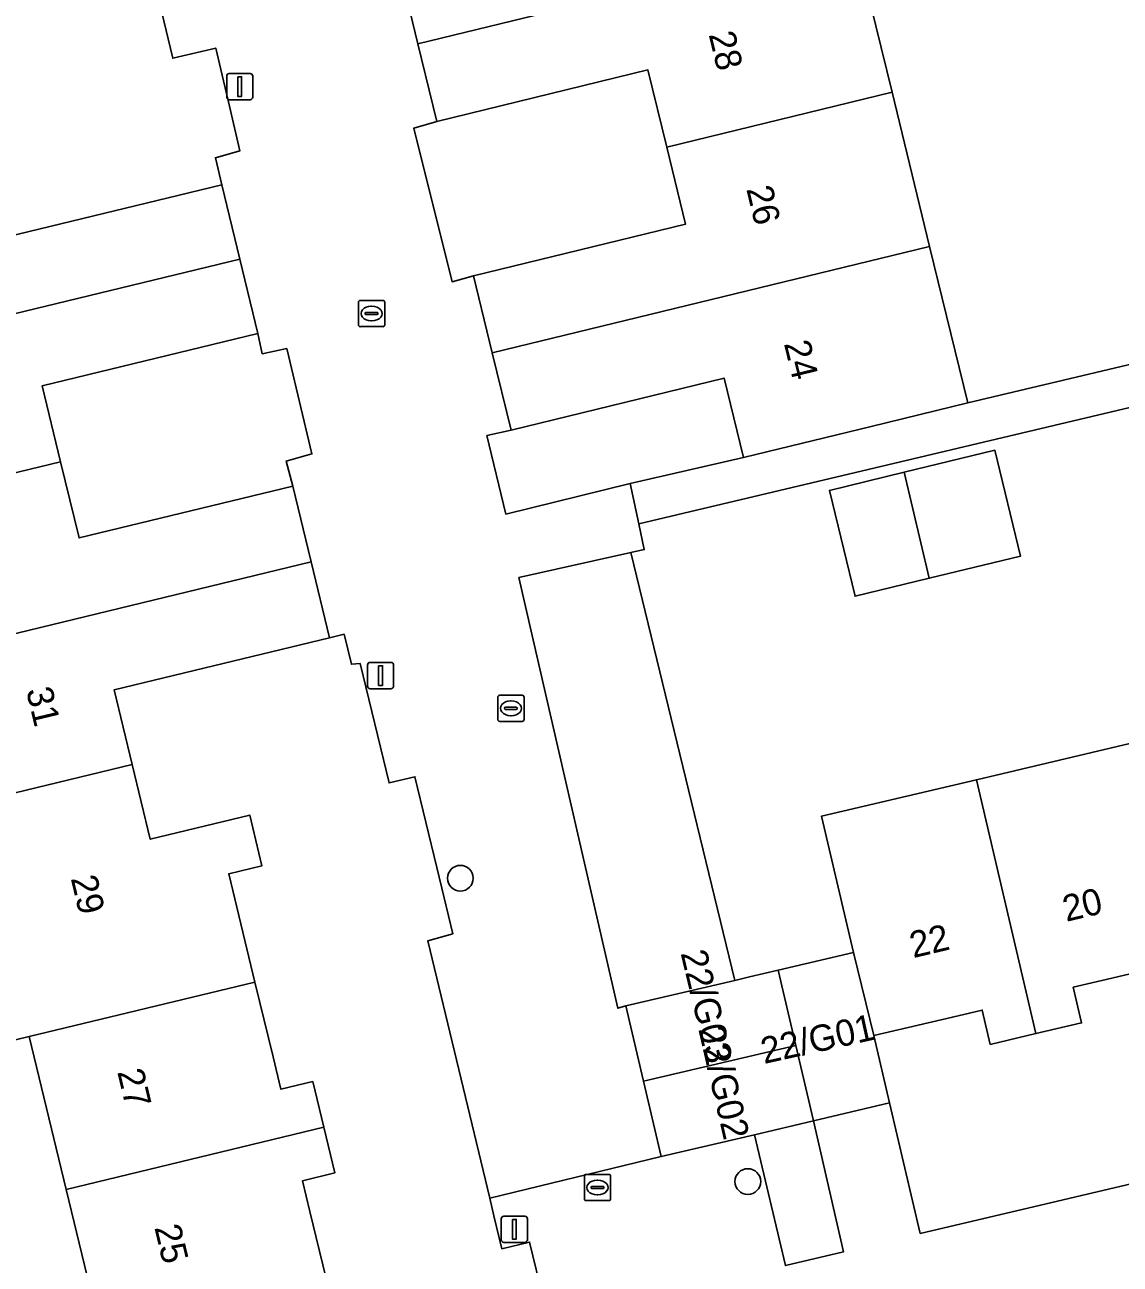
# Model space of a CAD drawing. Extents: x 158455 to 159797, y 387218 to 388672.
# Drawn here: x 159131.9 to 159173.58, y 388331.5 to 388378.68 of the extents above; entities that cross this region are included whole.
import ezdxf

# ---------------------------------------------------------------- set-up
doc = ezdxf.new("R2010")
doc.units = 0
for name, color, linetype in [('IMGEO_Boom', 7, 'Continuous'), ('IMGEO_Erf', 7, 'Continuous'), ('IMGEO_Kolk', 7, 'Continuous'), ('IMGEO_Lichtmast', 7, 'Continuous'), ('IMGEO_Pand', 7, 'Continuous'), ('IMGEO_Pand_nummerreeks', 7, 'Continuous'), ('IMGEO_Parkeervlak_open', 7, 'Continuous'), ('IMGEO_Rijbaan_lokaal_open', 7, 'Continuous'), ('IMGEO_Voetpad_open', 7, 'Continuous')]:
    doc.layers.add(name, color=color, linetype=linetype)

msp = doc.modelspace()

# ---------------------------------------------------------------- linework, layer by layer
at = {"layer": 'IMGEO_Boom'}
for centre in [(159148.475, 388346.195), (159159.413, 388334.65)]:
    msp.add_circle(centre, 0.489, dxfattribs=at)
at = {"layer": 'IMGEO_Erf'}
for points in [[(159177.864, 388396.641), (159173.593, 388395.553), (159174.631, 388390.78), (159162.043, 388387.817), (159163.228, 388382.96), (159163.463, 388381.997), (159164.899, 388376.113), (159166.332, 388370.239), (159167.784, 388364.288), (159184.588, 388368.271)], [(159156.326, 388374.022), (159155.61, 388376.956), (159147.579, 388374.996), (159146.707, 388374.745), (159148.162, 388368.897), (159148.973, 388369.12), (159157.042, 388371.089)], [(159191.478, 388355.434), (159192.035, 388353.049), (159192.517, 388353.163), (159197.84, 388354.414), (159197.284, 388356.798), (159203.16, 388358.179), (159203.716, 388355.794), (159209.557, 388357.167), (159215.398, 388358.539), (159221.355, 388359.939), (159217.902, 388374.525), (159155.264, 388359.68), (159155.472, 388358.703), (159154.959, 388358.588), (159158.921, 388342.306), (159159.471, 388342.436), (159160.562, 388342.692), (159163.439, 388343.368), (159162.219, 388348.558), (159167.087, 388349.702), (159168.112, 388349.943), (159173.952, 388351.315), (159179.792, 388352.688), (159185.634, 388354.061)], [(159141.844, 388362.067), (159142.824, 388362.341), (159141.865, 388366.353), (159140.927, 388366.157), (159140.766, 388366.922), (159132.563, 388364.935), (159133.264, 388362.04), (159133.965, 388359.146), (159142.1, 388361.115)], [(159158.508, 388365.229), (159150.405, 388363.252), (159149.486, 388363.038), (159150.209, 388360.053), (159154.937, 388361.217), (159159.246, 388362.205)], [(159166.314, 388357.611), (159163.495, 388356.926), (159162.517, 388360.951), (159165.368, 388361.643), (159168.817, 388362.481), (159169.794, 388358.456)]]:
    msp.add_lwpolyline(points, close=True, dxfattribs=at)
for points in [[(159127.843, 388379.228), (159128.258, 388377.515), (159126.889, 388377.184), (159127.238, 388375.743), (159127.889, 388373.052), (159127.925, 388372.903), (159130.514, 388373.53), (159131.224, 388370.6), (159139.397, 388372.579), (159139.151, 388373.613), (159140.088, 388373.88), (159139.689, 388375.577), (159139.41, 388376.762), (159139.168, 388377.792), (159137.532, 388377.401), (159136.148, 388383.153)], [(159154.221, 388319.555), (159151.107, 388332.343), (159150.054, 388332.089), (159149.754, 388333.338), (159149.592, 388334.014), (159147.237, 388343.814), (159148.185, 388344.081), (159147.856, 388345.445), (159147.576, 388346.606), (159146.744, 388350.056), (159145.763, 388349.819), (159144.667, 388354.366), (159144.326, 388354.336), (159144.049, 388355.481), (159143.497, 388355.347), (159139.082, 388354.278), (159135.301, 388353.362), (159135.989, 388350.52), (159136.677, 388347.679), (159140.459, 388348.595), (159140.926, 388346.668), (159139.66, 388346.361), (159140.66, 388342.232), (159141.348, 388339.392), (159141.646, 388338.161), (159142.856, 388338.454), (159143.276, 388336.719), (159143.697, 388334.979), (159142.468, 388334.682), (159142.752, 388333.508), (159143.483, 388330.491)], [(159175.899, 388343.011), (159173.05, 388342.341), (159171.794, 388342.046), (159172.114, 388340.687), (159170.378, 388340.279), (159168.64, 388339.871), (159168.333, 388341.175), (159167.197, 388340.908), (159164.203, 388340.204), (159164.806, 388337.639), (159165.973, 388332.673), (159177.066, 388335.288)], [(159134.87, 388328.59), (159133.475, 388334.35), (159132.067, 388340.164), (159128.25, 388339.246)]]:
    msp.add_lwpolyline(points, dxfattribs=at)
at = {"layer": 'IMGEO_Kolk'}
for p, q in [((159144.596, 388367.26), (159144.596, 388368.112)), ((159144.671, 388368.186), (159145.523, 388368.186)), ((159145.597, 388368.112), (159145.597, 388367.26)), ((159144.855, 388367.68), (159144.855, 388367.692)), ((159145.293, 388367.643), (159144.895, 388367.643)), ((159144.898, 388367.729), (159145.296, 388367.729)), ((159145.084, 388367.966), (159145.109, 388367.966)), ((159145.339, 388367.692), (159145.339, 388367.68)), ((159145.523, 388367.186), (159144.671, 388367.186)), ((159145.107, 388367.406), (159145.082, 388367.406)), ((159149.898, 388352.234), (159149.898, 388353.086)), ((159149.973, 388353.16), (159150.825, 388353.16)), ((159150.899, 388353.086), (159150.899, 388352.234)), ((159150.157, 388352.654), (159150.157, 388352.666)), ((159150.595, 388352.617), (159150.197, 388352.617)), ((159150.2, 388352.703), (159150.598, 388352.703)), ((159150.386, 388352.94), (159150.411, 388352.94)), ((159150.641, 388352.666), (159150.641, 388352.654)), ((159150.825, 388352.16), (159149.973, 388352.16)), ((159150.409, 388352.38), (159150.384, 388352.38)), ((159153.192, 388333.996), (159153.192, 388334.848)), ((159153.267, 388334.922), (159154.119, 388334.922)), ((159153.68, 388334.702), (159153.705, 388334.702)), ((159154.193, 388334.848), (159154.193, 388333.996)), ((159153.451, 388334.416), (159153.451, 388334.428)), ((159153.889, 388334.379), (159153.491, 388334.379)), ((159153.494, 388334.465), (159153.892, 388334.465)), ((159153.703, 388334.142), (159153.678, 388334.142)), ((159153.935, 388334.428), (159153.935, 388334.416)), ((159154.119, 388333.922), (159153.267, 388333.922))]:
    msp.add_line(p, q, dxfattribs=at)
for points in [[(159144.596, 388367.26), (159144.596, 388368.112)], [(159144.671, 388368.186), (159145.523, 388368.186)], [(159145.597, 388368.112), (159145.597, 388367.26)], [(159145.523, 388367.186), (159144.671, 388367.186)], [(159149.898, 388352.234), (159149.898, 388353.086)], [(159149.973, 388353.16), (159150.825, 388353.16)], [(159150.899, 388353.086), (159150.899, 388352.234)], [(159150.825, 388352.16), (159149.973, 388352.16)], [(159153.192, 388333.996), (159153.192, 388334.848)], [(159153.267, 388334.922), (159154.119, 388334.922)], [(159154.193, 388334.848), (159154.193, 388333.996)], [(159154.119, 388333.922), (159153.267, 388333.922)]]:
    msp.add_lwpolyline(points, dxfattribs=at)
for centre, radius, start, end in [((159144.673, 388368.11), 0.0765, 91.552, 178.448), ((159144.673, 388368.11), 0.0765, 91.552, 178.448), ((159145.521, 388368.11), 0.0765, 1.552, 88.448), ((159145.521, 388368.11), 0.0765, 1.552, 88.448), ((159144.895, 388367.689), 0.0403, 85.8775, 175.7526), ((159144.892, 388367.679), 0.0366, 178.938, 274.7102), ((159145.296, 388367.686), 0.043, 264.8664, 352.4533), ((159145.3, 388367.691), 0.0386, 1.7309, 96.639), ((159144.673, 388367.262), 0.0765, 181.552, 268.448), ((159144.673, 388367.262), 0.0765, 181.552, 268.448), ((159145.521, 388367.262), 0.0765, 271.552, 358.448), ((159145.521, 388367.262), 0.0765, 271.552, 358.448), ((159149.975, 388353.084), 0.0765, 91.552, 178.448), ((159149.975, 388353.084), 0.0765, 91.552, 178.448), ((159150.823, 388353.084), 0.0765, 1.552, 88.448), ((159150.823, 388353.084), 0.0765, 1.552, 88.448), ((159150.197, 388352.663), 0.0403, 85.8775, 175.7526), ((159150.194, 388352.653), 0.0366, 178.938, 274.7102), ((159150.598, 388352.66), 0.043, 264.8664, 352.4533), ((159150.602, 388352.665), 0.0386, 1.7309, 96.639), ((159149.975, 388352.236), 0.0765, 181.552, 268.448), ((159149.975, 388352.236), 0.0765, 181.552, 268.448), ((159150.823, 388352.236), 0.0765, 271.552, 358.448), ((159150.823, 388352.236), 0.0765, 271.552, 358.448), ((159153.269, 388334.846), 0.0765, 91.552, 178.448), ((159153.269, 388334.846), 0.0765, 91.552, 178.448), ((159154.117, 388334.846), 0.0765, 1.552, 88.448), ((159154.117, 388334.846), 0.0765, 1.552, 88.448), ((159153.491, 388334.425), 0.0403, 85.8775, 175.7526), ((159153.488, 388334.415), 0.0366, 178.938, 274.7102), ((159153.892, 388334.422), 0.043, 264.8664, 352.4533), ((159153.896, 388334.427), 0.0386, 1.7309, 96.639), ((159153.269, 388333.998), 0.0765, 181.552, 268.448), ((159153.269, 388333.998), 0.0765, 181.552, 268.448), ((159154.117, 388333.998), 0.0765, 271.552, 358.448), ((159154.117, 388333.998), 0.0765, 271.552, 358.448)]:
    msp.add_arc(centre, radius, start, end, dxfattribs=at)
for centre, major_axis, ratio, start_param, end_param in [((159145.083, 388367.686), (-0.387, 0.002), 0.722429, 4.712389, 7.853982), ((159145.108, 388367.686), (-0.39, 0.002), 0.717154, 1.570796, 4.712389), ((159150.385, 388352.66), (-0.387, 0.002), 0.722429, 4.712389, 7.853982), ((159150.41, 388352.66), (-0.39, 0.002), 0.717154, 1.570796, 4.712389), ((159153.679, 388334.422), (-0.387, 0.002), 0.722429, 4.712389, 7.853982), ((159153.704, 388334.422), (-0.39, 0.002), 0.717154, 1.570796, 4.712389)]:
    msp.add_ellipse(centre, major_axis=major_axis, ratio=ratio, start_param=start_param, end_param=end_param, dxfattribs=at)
at = {"layer": 'IMGEO_Lichtmast'}
for p, q in [((159139.582, 388375.923), (159139.582, 388376.723)), ((159139.582, 388376.723), (159139.582, 388375.923)), ((159139.682, 388376.823), (159140.472, 388376.823)), ((159140.472, 388376.823), (159139.682, 388376.823)), ((159140.572, 388376.723), (159140.572, 388375.923)), ((159140.572, 388375.923), (159140.572, 388376.723)), ((159140.472, 388375.823), (159139.682, 388375.823)), ((159139.682, 388375.823), (159140.472, 388375.823)), ((159145.042, 388354.406), (159145.832, 388354.406)), ((159145.832, 388354.406), (159145.042, 388354.406)), ((159144.942, 388353.506), (159144.942, 388354.306)), ((159144.942, 388354.306), (159144.942, 388353.506)), ((159145.932, 388354.306), (159145.932, 388353.506)), ((159145.932, 388353.506), (159145.932, 388354.306)), ((159145.832, 388353.406), (159145.042, 388353.406)), ((159145.042, 388353.406), (159145.832, 388353.406)), ((159150.033, 388332.432), (159150.033, 388333.232)), ((159150.033, 388333.232), (159150.033, 388332.432)), ((159150.133, 388333.332), (159150.923, 388333.332)), ((159150.923, 388333.332), (159150.133, 388333.332)), ((159151.023, 388333.232), (159151.023, 388332.432)), ((159151.023, 388332.432), (159151.023, 388333.232)), ((159150.923, 388332.332), (159150.133, 388332.332)), ((159150.133, 388332.332), (159150.923, 388332.332))]:
    msp.add_line(p, q, dxfattribs=at)
for points in [[(159140.002, 388376.698), (159140.152, 388376.698), (159140.152, 388375.948), (159140.002, 388375.948), (159140.002, 388376.698)], [(159145.362, 388354.281), (159145.512, 388354.281), (159145.512, 388353.531), (159145.362, 388353.531), (159145.362, 388354.281)], [(159150.453, 388333.207), (159150.603, 388333.207), (159150.603, 388332.457), (159150.453, 388332.457), (159150.453, 388333.207)]]:
    msp.add_lwpolyline(points, dxfattribs=at)
for centre, start, end in [((159139.682, 388376.723), 90, 180), ((159139.682, 388376.723), 90, 180), ((159140.472, 388376.723), 0, 90), ((159140.472, 388376.723), 360, 90), ((159139.682, 388375.923), 180, 270), ((159139.682, 388375.923), 180, 270), ((159140.472, 388375.923), 270, 0), ((159140.472, 388375.923), 270, 0), ((159145.042, 388354.306), 90, 180), ((159145.042, 388354.306), 90, 180), ((159145.832, 388354.306), 0, 90), ((159145.832, 388354.306), 360, 90), ((159145.042, 388353.506), 180, 270), ((159145.042, 388353.506), 180, 270), ((159145.832, 388353.506), 270, 0), ((159145.832, 388353.506), 270, 0), ((159150.133, 388333.232), 90, 180), ((159150.133, 388333.232), 90, 180), ((159150.923, 388333.232), 0, 90), ((159150.923, 388333.232), 360, 90), ((159150.133, 388332.432), 180, 270), ((159150.133, 388332.432), 180, 270), ((159150.923, 388332.432), 270, 0), ((159150.923, 388332.432), 270, 0)]:
    msp.add_arc(centre, 0.1, start, end, dxfattribs=at)
at = {"layer": 'IMGEO_Pand'}
for points in [[(159146.859, 388377.945), (159163.463, 388381.997), (159163.228, 388382.96), (159162.043, 388387.817), (159153.791, 388385.803), (159153.517, 388385.736), (159154.217, 388382.864), (159146.14, 388380.893)], [(159146.859, 388377.945), (159147.579, 388374.996), (159155.61, 388376.956), (159156.326, 388374.022), (159164.899, 388376.113), (159163.463, 388381.997)], [(159164.899, 388376.113), (159156.326, 388374.022), (159157.042, 388371.089), (159148.973, 388369.12), (159149.689, 388366.185), (159166.332, 388370.239)], [(159139.397, 388372.579), (159131.224, 388370.6), (159130.514, 388373.53), (159127.925, 388372.903), (159121.871, 388371.436), (159123.265, 388365.68), (159140.082, 388369.75)], [(159149.689, 388366.185), (159150.405, 388363.252), (159158.508, 388365.229), (159159.246, 388362.205), (159164.104, 388363.39), (159167.784, 388364.288), (159166.332, 388370.239)], [(159133.264, 388362.04), (159132.563, 388364.935), (159140.766, 388366.922), (159140.082, 388369.75), (159123.265, 388365.68), (159124.651, 388359.958)], [(159165.368, 388361.643), (159166.314, 388357.611), (159169.794, 388358.456), (159168.817, 388362.481)], [(159126.05, 388354.181), (159142.799, 388358.23), (159142.1, 388361.115), (159133.965, 388359.146), (159133.264, 388362.04), (159124.651, 388359.958)], [(159165.368, 388361.643), (159162.517, 388360.951), (159163.495, 388356.926), (159166.314, 388357.611)], [(159126.05, 388354.181), (159127.438, 388348.45), (159135.989, 388350.52), (159135.301, 388353.362), (159139.082, 388354.278), (159143.497, 388355.347), (159142.799, 388358.23)], [(159173.952, 388351.315), (159168.112, 388349.943), (159170.378, 388340.279), (159172.114, 388340.687), (159171.794, 388342.046), (159173.05, 388342.341), (159175.899, 388343.011)], [(159132.067, 388340.164), (159140.66, 388342.232), (159139.66, 388346.361), (159140.926, 388346.668), (159140.459, 388348.595), (159136.677, 388347.679), (159135.989, 388350.52), (159127.438, 388348.45), (159126.112, 388348.129), (159128.25, 388339.246)], [(159164.203, 388340.204), (159167.197, 388340.908), (159168.333, 388341.175), (159168.64, 388339.871), (159170.378, 388340.279), (159168.112, 388349.943), (159167.087, 388349.702), (159162.219, 388348.558), (159163.439, 388343.368)], [(159161.91, 388336.958), (159164.806, 388337.639), (159164.203, 388340.204), (159163.439, 388343.368), (159160.562, 388342.692), (159161.236, 388339.826)], [(159155.443, 388338.464), (159161.236, 388339.826), (159160.562, 388342.692), (159159.471, 388342.436), (159158.921, 388342.306), (159154.769, 388341.331)], [(159132.067, 388340.164), (159133.475, 388334.35), (159143.276, 388336.719), (159142.856, 388338.454), (159141.646, 388338.161), (159141.348, 388339.392), (159140.66, 388342.232)], [(159155.443, 388338.464), (159156.117, 388335.597), (159159.671, 388336.432), (159161.91, 388336.958), (159161.236, 388339.826)], [(159142.752, 388333.508), (159142.468, 388334.682), (159143.697, 388334.979), (159143.276, 388336.719), (159133.475, 388334.35), (159134.87, 388328.59), (159134.948, 388328.268), (159143.519, 388330.343), (159143.483, 388330.491)]]:
    msp.add_lwpolyline(points, close=True, dxfattribs=at)
at = {"layer": 'IMGEO_Parkeervlak_open'}
for points in [[(159158.921, 388342.306), (159154.959, 388358.588), (159150.703, 388357.636), (159154.462, 388341.247), (159154.769, 388341.331)], [(159159.671, 388336.432), (159160.843, 388331.449), (159163.052, 388331.968), (159161.91, 388336.958)]]:
    msp.add_lwpolyline(points, close=True, dxfattribs=at)
at = {"layer": 'IMGEO_Rijbaan_lokaal_open'}
msp.add_lwpolyline([(159136.148, 388383.153), (159137.532, 388377.401), (159139.168, 388377.792), (159139.41, 388376.762), (159139.689, 388375.577), (159140.088, 388373.88), (159139.151, 388373.613), (159139.397, 388372.579), (159140.082, 388369.75), (159140.766, 388366.922), (159140.927, 388366.157), (159141.865, 388366.353), (159142.824, 388362.341), (159141.844, 388362.067), (159142.1, 388361.115), (159142.799, 388358.23), (159143.497, 388355.347), (159144.049, 388355.481), (159144.326, 388354.336), (159144.667, 388354.366), (159145.763, 388349.819), (159146.744, 388350.056), (159147.576, 388346.606), (159147.856, 388345.445), (159148.185, 388344.081), (159147.237, 388343.814), (159149.592, 388334.014), (159156.117, 388335.597), (159155.443, 388338.464), (159154.769, 388341.331), (159154.462, 388341.247), (159150.703, 388357.636), (159154.959, 388358.588), (159155.472, 388358.703), (159155.264, 388359.68), (159154.937, 388361.217), (159150.209, 388360.053), (159149.486, 388363.038), (159150.405, 388363.252), (159149.689, 388366.185), (159148.973, 388369.12), (159148.162, 388368.897), (159146.707, 388374.745), (159147.579, 388374.996), (159146.859, 388377.945), (159146.14, 388380.893)], dxfattribs=at)
msp.add_lwpolyline([(159169.091, 388326.432), (159170.259, 388326.712), (159178.617, 388328.712), (159177.066, 388335.288), (159165.973, 388332.673), (159164.806, 388337.639), (159161.91, 388336.958), (159163.052, 388331.968), (159160.843, 388331.449), (159159.671, 388336.432), (159156.117, 388335.597), (159149.592, 388334.014), (159149.754, 388333.338), (159150.054, 388332.089), (159151.107, 388332.343), (159154.221, 388319.555), (159126.305, 388312.835), (159126.97, 388310.482), (159130.693, 388311.349), (159135.471, 388312.508), (159135.747, 388311.362), (159162.389, 388317.899), (159163.561, 388318.187), (159170.641, 388319.924)], close=True, dxfattribs=at)
at = {"layer": 'IMGEO_Voetpad_open'}
msp.add_lwpolyline([(159177.864, 388396.641), (159184.588, 388368.271), (159167.784, 388364.288), (159164.104, 388363.39), (159159.246, 388362.205), (159154.937, 388361.217), (159155.264, 388359.68), (159217.902, 388374.525), (159221.355, 388359.939), (159222.188, 388356.395), (159223.332, 388351.527), (159224.237, 388347.753), (159224.895, 388344.91), (159226.392, 388345.269), (159225.676, 388348.254), (159224.266, 388354.091), (159218.674, 388377.686)], dxfattribs=at)

# ---------------------------------------------------------------- texts
at = {"layer": 'IMGEO_Pand_nummerreeks'}
for s, rotation, p in [('28', 283.6834, (159157.919, 388378.308)), ('26', 283.6834, (159159.35, 388372.428)), ('24', 283.6834, (159160.783, 388366.545)), ('31', 283.3856, (159131.944, 388353.35)), ('29', 283.4099, (159133.646, 388346.191)), ('20', 13.3333, (159171.528, 388344.53)), ('22', 13.3333, (159165.706, 388343.15)), ('22/G03', 283.5359, (159156.851, 388343.342)), ('22/G01', 12.4543, (159160.031, 388339.122)), ('22/G02', 283.0208, (159157.524, 388340.454)), ('27', 283.4099, (159135.415, 388338.828)), ('25', 283.4127, (159136.828, 388332.901))]:
    msp.add_text(s, height=1, rotation=rotation, dxfattribs=at).set_placement(p)

doc.saveas('drawing.dxf')
